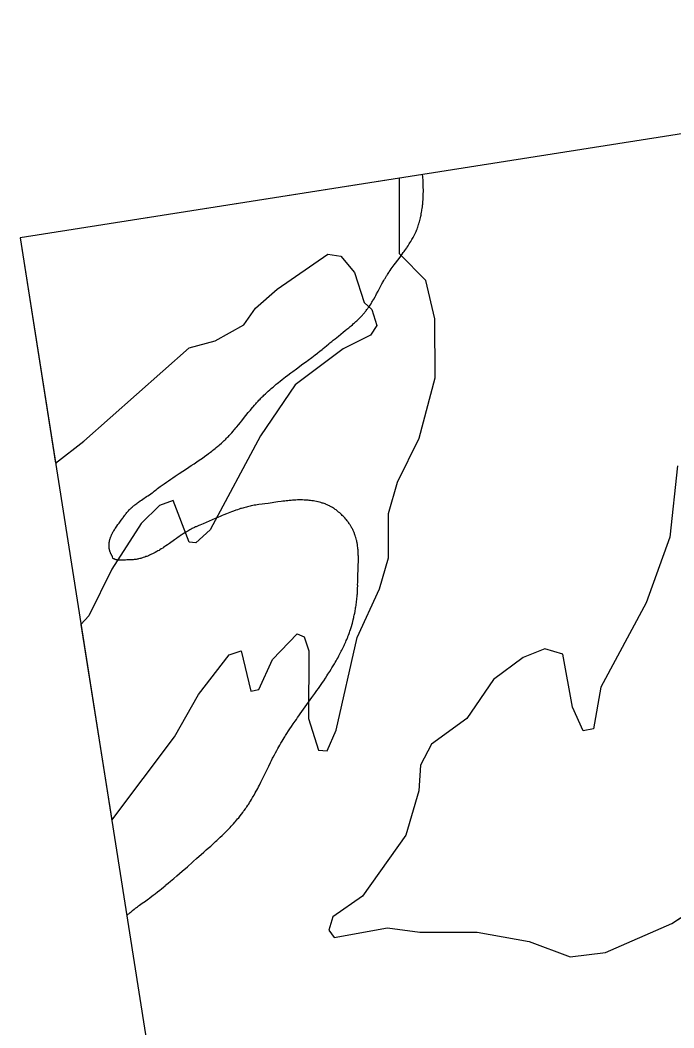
# Model space of a CAD drawing. Extents: x 643342 to 646936, y 5873857 to 5876103.
# Drawn here: x 646331.1 to 646370.4, y 5875398.2 to 5875458.9 of the extents above; entities that cross this region are included whole.
import ezdxf

# ---------------------------------------------------------------- set-up
doc = ezdxf.new("R2010")
doc.units = 0
doc.layers.add('Niveau 63', color=7, linetype='Continuous')

msp = doc.modelspace()

# ---------------------------------------------------------------- linework, layer by layer
at = {"layer": 'Niveau 63'}
for p, q in [((646356.008, 5875440.906), (646355.463, 5875443.21)), ((646345.215, 5875441.557), (646346.534, 5875442.696)), ((646351.762, 5875441.898), (646352.215, 5875441.464)), ((646344.525, 5875440.537), (646345.215, 5875441.557)), ((646352.215, 5875441.464), (646352.528, 5875440.501)), ((646352.528, 5875440.501), (646352.132, 5875439.932)), ((646352.132, 5875439.932), (646350.5, 5875439.108)), ((646350.5, 5875439.108), (646347.603, 5875436.932)), ((646347.603, 5875436.932), (646345.514, 5875433.87)), ((646345.514, 5875433.87), (646342.496, 5875428.212)), ((646353.768, 5875431.079), (646355.071, 5875433.734)), ((646333.186, 5875432.226), (646334.897, 5875433.536)), ((646339.432, 5875429.674), (646338.347, 5875428.592)), ((646340.257, 5875429.965), (646339.432, 5875429.674)), ((646341.237, 5875427.467), (646340.257, 5875429.965)), ((646338.347, 5875428.592), (646336.573, 5875425.843)), ((646342.496, 5875428.212), (646341.628, 5875427.428)), ((646341.628, 5875427.428), (646341.237, 5875427.467)), ((646352.693, 5875424.654), (646353.23, 5875426.52)), ((646336.573, 5875425.843), (646335.192, 5875423.034)), ((646351.332, 5875421.726), (646352.693, 5875424.654)), ((646368.738, 5875423.817), (646365.996, 5875418.729)), ((646335.192, 5875423.034), (646334.716, 5875422.501)), ((646334.716, 5875422.501), (646336.568, 5875410.73)), ((646348.146, 5875421.772), (646348.421, 5875420.924)), ((646350.084, 5875416.145), (646351.332, 5875421.726)), ((646363.719, 5875420.719), (646362.637, 5875421.035)), ((646341.788, 5875418.302), (646343.641, 5875420.678)), ((646343.641, 5875420.678), (646344.35, 5875420.932)), ((646344.35, 5875420.932), (646344.937, 5875418.493)), ((646345.427, 5875418.591), (646346.236, 5875420.398)), ((646348.421, 5875420.924), (646348.414, 5875416.854)), ((646364.301, 5875417.531), (646363.719, 5875420.719)), ((646359.545, 5875419.192), (646357.949, 5875416.856)), ((646344.937, 5875418.493), (646345.427, 5875418.591)), ((646365.996, 5875418.729), (646365.559, 5875416.231)), ((646340.348, 5875415.747), (646341.788, 5875418.302)), ((646364.949, 5875416.115), (646364.301, 5875417.531)), ((646348.414, 5875416.854), (646349.018, 5875414.944)), ((646365.559, 5875416.231), (646364.949, 5875416.115)), ((646336.568, 5875410.73), (646340.348, 5875415.747)), ((646355.152, 5875414.047), (646355.052, 5875412.492)), ((646370.276, 5875404.522), (646374.467, 5875407.226)), ((646361.7, 5875403.436), (646364.155, 5875402.506))]:
    msp.add_line(p, q, dxfattribs=at)
msp.add_lwpolyline([(646368.355, 5875208.692), (646684.467, 5875258.426), (646647.166, 5875495.51), (646331.055, 5875445.776)], close=True, dxfattribs=at)
for points in [[(646337.47, 5875404.998), (646337.68, 5875405.174), (646337.739, 5875405.223), (646337.818, 5875405.288), (646337.917, 5875405.369), (646337.957, 5875405.4), (646338.017, 5875405.447), (646338.058, 5875405.479), (646338.118, 5875405.525), (646338.18, 5875405.57), (646338.242, 5875405.614), (646338.408, 5875405.73), (646338.49, 5875405.789), (646338.593, 5875405.863), (646338.716, 5875405.953), (646338.756, 5875405.983), (646338.858, 5875406.059), (646338.979, 5875406.151), (646339.06, 5875406.212), (646339.18, 5875406.305), (646339.32, 5875406.414), (646339.458, 5875406.524), (646339.557, 5875406.603), (646339.675, 5875406.699), (646339.773, 5875406.779), (646339.812, 5875406.811), (646339.968, 5875406.94), (646340.104, 5875407.054), (646340.2, 5875407.136), (646340.297, 5875407.218), (646340.489, 5875407.383), (646340.642, 5875407.515), (646340.813, 5875407.665), (646341.118, 5875407.933), (646341.42, 5875408.202), (646341.496, 5875408.269), (646341.668, 5875408.42), (646342.106, 5875408.803), (646342.258, 5875408.937), (646342.371, 5875409.038), (646342.447, 5875409.105), (646342.523, 5875409.172), (646342.635, 5875409.274), (646342.729, 5875409.359), (646342.822, 5875409.444), (646342.897, 5875409.513), (646342.989, 5875409.599), (646343.099, 5875409.703), (646343.209, 5875409.809), (646343.281, 5875409.879), (646343.371, 5875409.968), (646343.478, 5875410.075), (646343.549, 5875410.148), (646343.619, 5875410.22), (646343.689, 5875410.294), (646343.758, 5875410.367), (646343.826, 5875410.442), (646343.894, 5875410.517), (646343.979, 5875410.612), (646344.012, 5875410.65), (646344.078, 5875410.727), (646344.144, 5875410.804), (646344.208, 5875410.882), (646344.257, 5875410.942), (646344.304, 5875411.001), (646344.383, 5875411.101), (646344.46, 5875411.203), (646344.506, 5875411.264), (646344.536, 5875411.305), (646344.61, 5875411.409), (646344.668, 5875411.492), (646344.697, 5875411.534), (646344.767, 5875411.64), (646344.809, 5875411.703), (646344.863, 5875411.789), (646344.917, 5875411.875), (646344.982, 5875411.983), (646345.047, 5875412.091), (646345.085, 5875412.157), (646345.135, 5875412.244), (646345.209, 5875412.377), (646345.27, 5875412.487), (646345.294, 5875412.532), (646345.353, 5875412.643), (646345.4, 5875412.733), (646345.458, 5875412.845), (646345.55, 5875413.025), (646345.606, 5875413.138), (646345.707, 5875413.342), (646345.785, 5875413.501), (646346.017, 5875413.978), (646346.129, 5875414.205), (646346.185, 5875414.318), (646346.253, 5875414.454), (646346.287, 5875414.521), (646346.356, 5875414.656), (646346.427, 5875414.79), (646346.499, 5875414.924), (646346.56, 5875415.036), (646346.622, 5875415.146), (646346.685, 5875415.256), (646346.749, 5875415.366), (646346.827, 5875415.497), (646346.88, 5875415.584), (646346.947, 5875415.692), (646346.987, 5875415.757), (646347.028, 5875415.822), (646347.11, 5875415.951), (646347.208, 5875416.101), (646347.292, 5875416.229), (646347.391, 5875416.378), (646347.492, 5875416.526), (646347.608, 5875416.695), (646347.681, 5875416.8), (646347.755, 5875416.905), (646347.828, 5875417.01), (646347.917, 5875417.136), (646348.111, 5875417.408), (646348.62, 5875418.117), (646348.784, 5875418.347), (646348.917, 5875418.536), (646349.006, 5875418.662), (646349.123, 5875418.83), (646349.253, 5875419.021), (646349.324, 5875419.127), (646349.424, 5875419.276), (646349.522, 5875419.425), (646349.578, 5875419.51), (646349.687, 5875419.682), (646349.768, 5875419.812), (646349.822, 5875419.899), (646349.862, 5875419.964), (646349.901, 5875420.029), (646349.966, 5875420.139), (646350.017, 5875420.226), (646350.068, 5875420.314), (646350.118, 5875420.403), (646350.167, 5875420.491), (646350.24, 5875420.625), (646350.299, 5875420.737), (646350.346, 5875420.827), (646350.381, 5875420.895), (646350.415, 5875420.963), (646350.471, 5875421.076), (646350.515, 5875421.168), (646350.547, 5875421.237), (646350.579, 5875421.306), (646350.631, 5875421.421), (646350.651, 5875421.468), (646350.681, 5875421.538), (646350.711, 5875421.608), (646350.749, 5875421.702), (646350.768, 5875421.749), (646350.787, 5875421.796), (646350.815, 5875421.867), (646350.851, 5875421.963), (646350.877, 5875422.034), (646350.903, 5875422.106), (646350.936, 5875422.203), (646350.961, 5875422.276), (646350.977, 5875422.324), (646351, 5875422.398), (646351.015, 5875422.447), (646351.022, 5875422.473), (646351.051, 5875422.58), (646351.077, 5875422.687), (646351.103, 5875422.794), (646351.134, 5875422.928), (646351.146, 5875422.981), (646351.163, 5875423.061), (646351.191, 5875423.194), (646351.211, 5875423.3), (646351.221, 5875423.353), (646351.235, 5875423.432), (646351.249, 5875423.511), (646351.258, 5875423.564), (646351.27, 5875423.643), (646351.282, 5875423.722), (646351.297, 5875423.827), (646351.307, 5875423.906), (646351.316, 5875423.985), (646351.328, 5875424.089), (646351.335, 5875424.168), (646351.34, 5875424.22), (646351.347, 5875424.298), (646351.351, 5875424.35), (646351.354, 5875424.402), (646351.359, 5875424.48), (646351.363, 5875424.558), (646351.366, 5875424.635), (646351.369, 5875424.713), (646351.371, 5875424.816), (646351.371, 5875424.842), (646351.37, 5875424.849), (646351.369, 5875424.875), (646351.369, 5875424.926), (646351.37, 5875425.029), (646351.372, 5875425.132), (646351.374, 5875425.21), (646351.378, 5875425.339), (646351.382, 5875425.442), (646351.399, 5875425.856), (646351.405, 5875426.011), (646351.409, 5875426.141), (646351.411, 5875426.244), (646351.412, 5875426.321), (646351.413, 5875426.398), (646351.413, 5875426.476), (646351.413, 5875426.527), (646351.411, 5875426.63), (646351.409, 5875426.681), (646351.406, 5875426.757), (646351.403, 5875426.834), (646351.396, 5875426.936), (646351.39, 5875427.012), (646351.385, 5875427.063), (646351.377, 5875427.138), (646351.367, 5875427.214), (646351.36, 5875427.264), (646351.352, 5875427.315), (646351.335, 5875427.415), (646351.32, 5875427.489), (646351.31, 5875427.539), (646351.298, 5875427.589), (646351.28, 5875427.663), (646351.259, 5875427.737), (646351.245, 5875427.786), (646351.221, 5875427.859), (646351.205, 5875427.908), (646351.196, 5875427.932), (646351.187, 5875427.956), (646351.169, 5875428.004), (646351.159, 5875428.028), (646351.14, 5875428.077), (646351.119, 5875428.125), (646351.097, 5875428.172), (646351.075, 5875428.22), (646351.051, 5875428.267), (646351.039, 5875428.291), (646351.026, 5875428.314), (646351, 5875428.361), (646350.987, 5875428.385), (646350.96, 5875428.432), (646350.917, 5875428.502), (646350.887, 5875428.548), (646350.856, 5875428.594), (646350.823, 5875428.64), (646350.807, 5875428.663), (646350.773, 5875428.708), (646350.737, 5875428.753), (646350.701, 5875428.799), (646350.663, 5875428.843), (646350.661, 5875428.854), (646350.598, 5875428.921), (646350.533, 5875428.988), (646350.49, 5875429.033), (646350.446, 5875429.077), (646350.402, 5875429.12), (646350.358, 5875429.161), (646350.313, 5875429.202), (646350.291, 5875429.221), (646350.247, 5875429.26), (646350.224, 5875429.279), (646350.179, 5875429.316), (646350.156, 5875429.334), (646350.134, 5875429.352), (646350.088, 5875429.387), (646350.066, 5875429.403), (646350.02, 5875429.436), (646349.951, 5875429.484), (646349.905, 5875429.514), (646349.859, 5875429.544), (646349.812, 5875429.572), (646349.742, 5875429.612), (646349.695, 5875429.638), (646349.672, 5875429.65), (646349.624, 5875429.674), (646349.577, 5875429.698), (646349.53, 5875429.72), (646349.482, 5875429.741), (646349.458, 5875429.752), (646349.404, 5875429.771), (646349.35, 5875429.789), (646349.296, 5875429.806), (646349.242, 5875429.822), (646349.161, 5875429.846), (646349.08, 5875429.867), (646349, 5875429.887), (646348.973, 5875429.893), (646348.894, 5875429.91), (646348.787, 5875429.931), (646348.708, 5875429.944), (646348.655, 5875429.953), (646348.603, 5875429.96), (646348.524, 5875429.97), (646348.446, 5875429.979), (646348.393, 5875429.984), (646348.341, 5875429.989), (646348.289, 5875429.993), (646348.237, 5875429.996), (646348.159, 5875430), (646348.056, 5875430.004), (646347.953, 5875430.005), (646347.85, 5875430.005), (646347.748, 5875430.003), (646347.645, 5875429.999), (646347.543, 5875429.994), (646347.441, 5875429.987), (646347.365, 5875429.981), (646347.289, 5875429.975), (646347.238, 5875429.97), (646347.163, 5875429.962), (646347.061, 5875429.951), (646346.986, 5875429.942), (646346.86, 5875429.927), (646346.759, 5875429.913), (646346.558, 5875429.885), (646345.98, 5875429.799), (646345.779, 5875429.77), (646345.628, 5875429.75), (646345.417, 5875429.724), (646345.317, 5875429.71), (646345.241, 5875429.699), (646345.191, 5875429.69), (646345.141, 5875429.682), (646345.066, 5875429.668), (646344.966, 5875429.648), (646344.892, 5875429.632), (646344.817, 5875429.615), (646344.743, 5875429.597), (646344.669, 5875429.579), (646344.595, 5875429.559), (646344.521, 5875429.539), (646344.448, 5875429.518), (646344.375, 5875429.496), (646344.326, 5875429.482), (646344.229, 5875429.451), (646344.132, 5875429.42), (646344.036, 5875429.387), (646343.893, 5875429.336), (646343.773, 5875429.293), (646343.678, 5875429.256), (646343.584, 5875429.22), (646343.465, 5875429.173), (646343.324, 5875429.115), (646343.207, 5875429.066), (646343.136, 5875429.037), (646342.949, 5875428.956), (646342.785, 5875428.885), (646342.249, 5875428.65), (646342.062, 5875428.569), (646341.875, 5875428.489), (646341.804, 5875428.459), (646341.687, 5875428.41), (646341.64, 5875428.391), (646341.617, 5875428.38), (646341.547, 5875428.349), (646341.501, 5875428.327), (646341.456, 5875428.305), (646341.41, 5875428.282), (646341.343, 5875428.247), (646341.275, 5875428.211), (646341.209, 5875428.174), (646341.143, 5875428.135), (646341.077, 5875428.096), (646340.99, 5875428.043), (646340.904, 5875427.988), (646340.861, 5875427.96), (646340.754, 5875427.89), (646340.711, 5875427.861), (646340.605, 5875427.788), (646340.563, 5875427.759), (646340.458, 5875427.685), (646340.353, 5875427.611), (646340.039, 5875427.386), (646339.933, 5875427.312), (646339.828, 5875427.239), (646339.764, 5875427.195), (646339.679, 5875427.138), (646339.636, 5875427.11), (646339.55, 5875427.054), (646339.464, 5875427), (646339.441, 5875426.987), (646339.418, 5875426.973), (646339.347, 5875426.933), (646339.276, 5875426.893), (646339.181, 5875426.843), (646339.11, 5875426.806), (646339.015, 5875426.758), (646338.967, 5875426.735), (646338.919, 5875426.713), (646338.847, 5875426.681), (646338.775, 5875426.65), (646338.678, 5875426.611), (646338.629, 5875426.592), (646338.556, 5875426.566), (646338.532, 5875426.557), (646338.459, 5875426.533), (646338.41, 5875426.518), (646338.36, 5875426.503), (646338.311, 5875426.49), (646338.262, 5875426.477), (646338.187, 5875426.459), (646338.138, 5875426.448), (646338.088, 5875426.439), (646338.038, 5875426.43), (646338.013, 5875426.426), (646337.962, 5875426.418), (646337.912, 5875426.412), (646337.861, 5875426.406), (646337.836, 5875426.404), (646337.785, 5875426.4), (646337.734, 5875426.397), (646337.658, 5875426.395), (646337.606, 5875426.395), (646337.529, 5875426.396), (646337.479, 5875426.395), (646337.403, 5875426.391), (646337.252, 5875426.382), (646337.201, 5875426.38), (646337.151, 5875426.378), (646337.101, 5875426.377), (646337.05, 5875426.378), (646337.025, 5875426.379), (646337, 5875426.381), (646336.976, 5875426.383), (646336.951, 5875426.385), (646336.926, 5875426.389), (646336.901, 5875426.392), (646336.877, 5875426.397), (646336.852, 5875426.402), (646336.828, 5875426.409), (646336.803, 5875426.415), (646336.779, 5875426.423), (646336.755, 5875426.432), (646336.73, 5875426.442), (646336.706, 5875426.452), (646336.683, 5875426.464), (646336.659, 5875426.477), (646336.635, 5875426.491), (646336.618, 5875426.597), (646336.602, 5875426.621), (646336.587, 5875426.644), (646336.572, 5875426.667), (646336.558, 5875426.691), (646336.545, 5875426.714), (646336.532, 5875426.738), (646336.52, 5875426.762), (646336.509, 5875426.786), (646336.498, 5875426.81), (646336.488, 5875426.834), (646336.47, 5875426.883), (646336.462, 5875426.907), (646336.447, 5875426.956), (646336.441, 5875426.981), (646336.435, 5875427.006), (646336.43, 5875427.031), (646336.421, 5875427.081), (646336.418, 5875427.106), (646336.415, 5875427.131), (646336.41, 5875427.182), (646336.408, 5875427.233), (646336.408, 5875427.258), (646336.408, 5875427.31), (646336.41, 5875427.336), (646336.411, 5875427.362), (646336.416, 5875427.413), (646336.422, 5875427.463), (646336.426, 5875427.488), (646336.431, 5875427.513), (646336.435, 5875427.538), (646336.441, 5875427.562), (646336.453, 5875427.611), (646336.459, 5875427.636), (646336.466, 5875427.66), (646336.473, 5875427.684), (646336.489, 5875427.732), (646336.498, 5875427.756), (646336.507, 5875427.779), (646336.525, 5875427.826), (646336.535, 5875427.85), (646336.556, 5875427.896), (646336.578, 5875427.943), (646336.601, 5875427.989), (646336.613, 5875428.011), (646336.637, 5875428.057), (646336.663, 5875428.102), (646336.69, 5875428.147), (646336.731, 5875428.214), (646336.76, 5875428.258), (646336.789, 5875428.303), (646336.834, 5875428.369), (646336.88, 5875428.434), (646336.943, 5875428.521), (646337.007, 5875428.608), (646337.137, 5875428.782), (646337.233, 5875428.912), (646337.264, 5875428.956), (646337.31, 5875429.022), (646337.355, 5875429.088), (646337.386, 5875429.13), (646337.417, 5875429.172), (646337.433, 5875429.193), (646337.481, 5875429.253), (646337.515, 5875429.292), (646337.549, 5875429.331), (646337.566, 5875429.35), (646337.619, 5875429.405), (646337.655, 5875429.442), (646337.691, 5875429.477), (646337.728, 5875429.512), (646337.765, 5875429.546), (646337.822, 5875429.597), (646337.88, 5875429.646), (646337.92, 5875429.678), (646337.959, 5875429.709), (646338.019, 5875429.756), (646338.08, 5875429.801), (646338.121, 5875429.832), (646338.183, 5875429.876), (646338.287, 5875429.949), (646338.35, 5875429.992), (646338.434, 5875430.049), (646338.667, 5875430.205), (646338.73, 5875430.248), (646338.835, 5875430.32), (646338.918, 5875430.378), (646339.001, 5875430.437), (646339.062, 5875430.483), (646339.122, 5875430.529), (646339.202, 5875430.592), (646339.262, 5875430.639), (646339.322, 5875430.685), (646339.403, 5875430.746), (646339.485, 5875430.807), (646339.607, 5875430.897), (646339.731, 5875430.985), (646339.856, 5875431.073), (646339.981, 5875431.16), (646340.127, 5875431.26), (646340.254, 5875431.345), (646340.38, 5875431.43), (646340.635, 5875431.597), (646341.06, 5875431.875), (646341.209, 5875431.973), (646341.357, 5875432.071), (646341.526, 5875432.183), (646341.61, 5875432.24), (646341.778, 5875432.354), (646341.924, 5875432.455), (646342.028, 5875432.527), (646342.152, 5875432.616), (646342.234, 5875432.675), (646342.275, 5875432.705), (646342.397, 5875432.796), (646342.519, 5875432.888), (646342.599, 5875432.95), (646342.659, 5875432.997), (646342.719, 5875433.045), (646342.798, 5875433.109), (646342.856, 5875433.157), (646342.954, 5875433.239), (646343.012, 5875433.288), (646343.05, 5875433.322), (646343.165, 5875433.423), (646343.24, 5875433.492), (646343.278, 5875433.527), (646343.334, 5875433.579), (646343.389, 5875433.632), (646343.425, 5875433.668), (646343.479, 5875433.721), (646343.532, 5875433.775), (646343.585, 5875433.829), (646343.637, 5875433.884), (646343.689, 5875433.94), (646343.74, 5875433.995), (646343.791, 5875434.052), (646343.874, 5875434.146), (646343.941, 5875434.222), (646343.973, 5875434.261), (646344.039, 5875434.337), (646344.103, 5875434.415), (646344.2, 5875434.532), (646344.311, 5875434.669), (646344.375, 5875434.747), (646344.643, 5875435.083), (646344.785, 5875435.26), (646344.913, 5875435.416), (646344.961, 5875435.475), (646345.042, 5875435.571), (646345.074, 5875435.61), (646345.157, 5875435.706), (646345.24, 5875435.8), (646345.29, 5875435.857), (646345.375, 5875435.95), (646345.427, 5875436.006), (646345.496, 5875436.079), (646345.549, 5875436.133), (646345.62, 5875436.205), (646345.675, 5875436.258), (646345.729, 5875436.312), (646345.821, 5875436.399), (646345.896, 5875436.468), (646345.951, 5875436.52), (646345.989, 5875436.554), (646346.083, 5875436.638), (646346.159, 5875436.705), (646346.236, 5875436.772), (646346.294, 5875436.821), (646346.39, 5875436.902), (646346.468, 5875436.967), (646346.527, 5875437.015), (646346.606, 5875437.079), (646346.704, 5875437.158), (646346.823, 5875437.252), (646346.923, 5875437.33), (646347.023, 5875437.407), (646347.164, 5875437.514), (646347.346, 5875437.651), (646347.468, 5875437.742), (646347.691, 5875437.907), (646348.079, 5875438.192), (646348.283, 5875438.342), (646348.384, 5875438.417), (646348.607, 5875438.584), (646348.809, 5875438.737), (646348.949, 5875438.845), (646348.989, 5875438.876), (646349.088, 5875438.954), (646349.227, 5875439.065), (646349.285, 5875439.112), (646349.403, 5875439.209), (646349.5, 5875439.29), (646349.635, 5875439.405), (646349.693, 5875439.453), (646349.81, 5875439.55), (646349.889, 5875439.614), (646350.007, 5875439.709), (646350.206, 5875439.866), (646350.505, 5875440.101), (646350.624, 5875440.196), (646350.722, 5875440.275), (646350.84, 5875440.371), (646350.918, 5875440.436), (646350.976, 5875440.485), (646351.053, 5875440.551), (646351.128, 5875440.618), (646351.185, 5875440.669), (646351.222, 5875440.703), (646351.26, 5875440.737), (646351.315, 5875440.789), (646351.37, 5875440.841), (646351.406, 5875440.876), (646351.442, 5875440.912), (646351.478, 5875440.948), (646351.531, 5875441.002), (646351.584, 5875441.057), (646351.619, 5875441.095), (646351.653, 5875441.132), (646351.687, 5875441.17), (646351.737, 5875441.227), (646351.771, 5875441.266), (646351.803, 5875441.305), (646351.852, 5875441.365), (646351.884, 5875441.405), (646351.931, 5875441.466), (646351.961, 5875441.506), (646351.991, 5875441.547), (646352.021, 5875441.588), (646352.049, 5875441.629), (646352.078, 5875441.671), (646352.12, 5875441.734), (646352.174, 5875441.819), (646352.201, 5875441.861), (646352.227, 5875441.904), (646352.266, 5875441.969), (646352.292, 5875442.012), (646352.342, 5875442.099), (646352.416, 5875442.231), (646352.464, 5875442.319), (646352.512, 5875442.408), (646352.595, 5875442.563), (646352.723, 5875442.808), (646352.794, 5875442.942), (646352.83, 5875443.008), (646352.867, 5875443.074), (646352.891, 5875443.118), (646352.94, 5875443.206), (646352.991, 5875443.293), (646353.016, 5875443.336), (646353.042, 5875443.38), (646353.082, 5875443.445), (646353.109, 5875443.488), (646353.136, 5875443.53), (646353.163, 5875443.573), (646353.205, 5875443.636), (646353.247, 5875443.7), (646353.275, 5875443.742), (646353.333, 5875443.825), (646353.391, 5875443.908), (646353.45, 5875443.991), (646353.51, 5875444.073), (646353.57, 5875444.155), (646353.645, 5875444.258), (646353.919, 5875444.625), (646353.994, 5875444.727), (646354.054, 5875444.809), (646354.114, 5875444.891), (646354.159, 5875444.953), (646354.203, 5875445.015), (646354.261, 5875445.098), (646354.319, 5875445.181), (646354.347, 5875445.223), (646354.403, 5875445.308), (646354.445, 5875445.371), (646354.472, 5875445.414), (646354.513, 5875445.478), (646354.566, 5875445.565), (646354.592, 5875445.608), (646354.63, 5875445.673), (646354.667, 5875445.74), (646354.704, 5875445.806), (646354.728, 5875445.851), (646354.763, 5875445.918), (646354.786, 5875445.964), (646354.808, 5875446.009), (646354.841, 5875446.078), (646354.863, 5875446.124), (646354.884, 5875446.171), (646354.904, 5875446.218), (646354.934, 5875446.289), (646354.943, 5875446.312), (646354.971, 5875446.384), (646354.989, 5875446.433), (646355.015, 5875446.505), (646355.04, 5875446.579), (646355.055, 5875446.629), (646355.078, 5875446.704), (646355.092, 5875446.755), (646355.111, 5875446.83), (646355.13, 5875446.904), (646355.148, 5875446.979), (646355.169, 5875447.078), (646355.185, 5875447.152), (646355.199, 5875447.227), (646355.217, 5875447.327), (646355.23, 5875447.402), (646355.241, 5875447.477), (646355.252, 5875447.552), (646355.265, 5875447.652), (646355.277, 5875447.752), (646355.282, 5875447.802), (646355.292, 5875447.902), (646355.298, 5875447.978), (646355.305, 5875448.078), (646355.31, 5875448.154), (646355.314, 5875448.229), (646355.318, 5875448.33), (646355.32, 5875448.406), (646355.322, 5875448.482), (646355.323, 5875448.532), (646355.323, 5875448.659), (646355.323, 5875448.709), (646355.322, 5875448.76), (646355.32, 5875448.886), (646355.316, 5875449.013), (646355.314, 5875449.064), (646355.31, 5875449.14), (646355.305, 5875449.242), (646355.302, 5875449.292), (646355.296, 5875449.369), (646355.288, 5875449.47), (646355.278, 5875449.571), (646355.276, 5875449.587)], [(646353.892, 5875449.369), (646331.055, 5875445.776), (646333.186, 5875432.226)], [(646334.716, 5875422.501), (646336.568, 5875410.73), (646340.348, 5875415.747), (646341.788, 5875418.302), (646343.641, 5875420.678), (646344.35, 5875420.932), (646344.937, 5875418.493), (646345.427, 5875418.591), (646346.236, 5875420.398), (646347.733, 5875421.95), (646348.146, 5875421.772), (646348.421, 5875420.924), (646348.414, 5875416.854), (646349.018, 5875414.944), (646349.53, 5875414.904), (646350.084, 5875416.145), (646351.332, 5875421.726), (646352.693, 5875424.654), (646353.23, 5875426.52), (646353.234, 5875429.193), (646353.768, 5875431.079), (646355.071, 5875433.734), (646356.041, 5875437.348), (646356.008, 5875440.906), (646355.463, 5875443.21), (646353.893, 5875444.825), (646353.892, 5875449.369), (646331.055, 5875445.776), (646333.186, 5875432.226), (646334.897, 5875433.536), (646341.218, 5875439.167), (646342.794, 5875439.576), (646344.525, 5875440.537), (646345.215, 5875441.557), (646346.534, 5875442.696), (646349.565, 5875444.792), (646350.353, 5875444.673), (646351.176, 5875443.689), (646351.762, 5875441.898), (646352.215, 5875441.464), (646352.528, 5875440.501), (646352.132, 5875439.932), (646350.5, 5875439.108), (646347.603, 5875436.932), (646345.514, 5875433.87), (646342.496, 5875428.212), (646341.628, 5875427.428), (646341.237, 5875427.467), (646340.257, 5875429.965), (646339.432, 5875429.674), (646338.347, 5875428.592), (646336.573, 5875425.843), (646335.192, 5875423.034), (646334.716, 5875422.501)], [(646355.463, 5875443.21), (646353.893, 5875444.825), (646353.892, 5875449.369)], [(646346.534, 5875442.696), (646349.565, 5875444.792), (646350.353, 5875444.673)], [(646350.353, 5875444.673), (646351.176, 5875443.689), (646351.762, 5875441.898)], [(646334.897, 5875433.536), (646341.218, 5875439.167), (646342.794, 5875439.576), (646344.525, 5875440.537)], [(646355.071, 5875433.734), (646356.041, 5875437.348), (646356.008, 5875440.906)], [(646370.622, 5875432.05), (646370.162, 5875427.766), (646368.738, 5875423.817), (646365.996, 5875418.729), (646365.559, 5875416.231), (646364.949, 5875416.115), (646364.301, 5875417.531), (646363.719, 5875420.719), (646362.637, 5875421.035), (646361.34, 5875420.527), (646359.545, 5875419.192), (646357.949, 5875416.856), (646355.804, 5875415.304), (646355.152, 5875414.047), (646355.052, 5875412.492), (646354.278, 5875409.82), (646351.657, 5875406.148), (646349.867, 5875404.914), (646349.629, 5875404.108), (646349.961, 5875403.674), (646353.169, 5875404.26), (646355.113, 5875403.999), (646358.556, 5875403.994), (646361.7, 5875403.436), (646364.155, 5875402.506), (646366.281, 5875402.759), (646370.276, 5875404.522), (646374.467, 5875407.226)], [(646370.622, 5875432.05), (646370.162, 5875427.766), (646368.738, 5875423.817)], [(646353.23, 5875426.52), (646353.234, 5875429.193), (646353.768, 5875431.079)], [(646346.236, 5875420.398), (646347.733, 5875421.95), (646348.146, 5875421.772)], [(646362.637, 5875421.035), (646361.34, 5875420.527), (646359.545, 5875419.192)], [(646357.949, 5875416.856), (646355.804, 5875415.304), (646355.152, 5875414.047)], [(646349.018, 5875414.944), (646349.53, 5875414.904), (646350.084, 5875416.145)], [(646355.052, 5875412.492), (646354.278, 5875409.82), (646351.657, 5875406.148)], [(646351.657, 5875406.148), (646349.867, 5875404.914), (646349.629, 5875404.108), (646349.961, 5875403.674), (646353.169, 5875404.26)], [(646353.169, 5875404.26), (646355.113, 5875403.999), (646358.556, 5875403.994), (646361.7, 5875403.436)], [(646364.155, 5875402.506), (646366.281, 5875402.759), (646370.276, 5875404.522)]]:
    msp.add_lwpolyline(points, dxfattribs=at)

doc.saveas('drawing.dxf')
